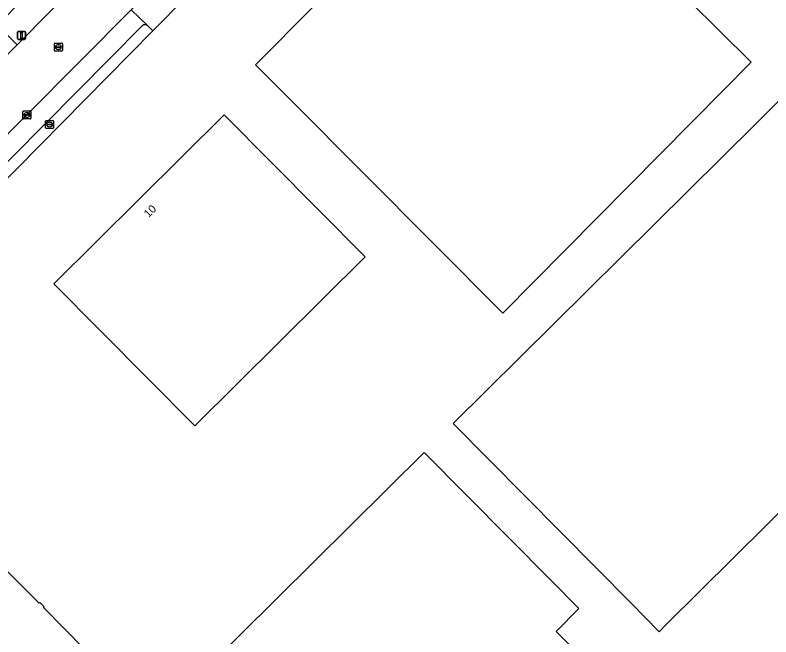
# Model space of a CAD drawing. Extents: x 155018 to 156648, y 383979 to 385733.
# Drawn here: x 155774.5 to 155868.9, y 385274.8 to 385352.5 of the extents above; entities that cross this region are included whole.
import ezdxf

# ---------------------------------------------------------------- set-up
doc = ezdxf.new("R2010")
doc.units = 0
for name, color, linetype in [('IMGEO_Erf', 7, 'Continuous'), ('IMGEO_Kolk', 7, 'Continuous'), ('IMGEO_Lichtmast', 7, 'Continuous'), ('IMGEO_Pand', 7, 'Continuous'), ('IMGEO_Pand_nummerreeks', 7, 'Continuous'), ('IMGEO_Parkeervlak_open', 7, 'Continuous'), ('IMGEO_Rijbaan_lokaal_gesloten', 7, 'Continuous'), ('IMGEO_Rijbaan_lokaal_open', 7, 'Continuous'), ('IMGEO_Rioolput', 7, 'Continuous'), ('IMGEO_Voetpad_open', 7, 'Continuous')]:
    doc.layers.add(name, color=color, linetype=linetype)

msp = doc.modelspace()

# ---------------------------------------------------------------- linework, layer by layer
at = {"layer": 'IMGEO_Erf'}
for points in [[(155861.165, 385261.968), (155860.755, 385262.381), (155865.212, 385266.797), (155870.793, 385272.327), (155897.155, 385298.449), (155897.894, 385299.182), (155914.046, 385315.187), (155885.966, 385343.477), (155880.409, 385349.18), (155873.975, 385355.388), (155872.155, 385357.19), (155870.096, 385359.229), (155865.833, 385363.489), (155863.603, 385365.707), (155855.312, 385373.951), (155853.209, 385376.042), (155848.924, 385380.31), (155846.739, 385382.481), (155843.967, 385385.235), (155835.012, 385394.209), (155830.134, 385389.318), (155795.898, 385354.855), (155791.664, 385350.534), (155766.166, 385324.695)], [(155829.211, 385301.492), (155866.976, 385338.906), (155870.527, 385342.425), (155872.068, 385340.871), (155883.619, 385329.229), (155882.806, 385328.428), (155895.456, 385315.588), (155900.15, 385310.824), (155900.306, 385310.964), (155900.6, 385310.636)], [(155891.848, 385312.016), (155890.693, 385312.514), (155888.509, 385310.323), (155889.282, 385309.474), (155889.446, 385309.294), (155888.867, 385309.054), (155887.997, 385308.176), (155887.741, 385307.613), (155887.572, 385307.782), (155886.771, 385308.58), (155884.525, 385306.355), (155885.32, 385305.552), (155855.791, 385276.316), (155854.942, 385275.475), (155851.426, 385279.03), (155829.211, 385301.492)], [(155773.2, 385283.345), (155777.472, 385279.019), (155777.571, 385279.117), (155778.098, 385278.583), (155778, 385278.486), (155788.349, 385268.005), (155770.201, 385250)]]:
    msp.add_lwpolyline(points, dxfattribs=at)
for points in [[(155809.172, 385341.617), (155806.785, 385344.011), (155804.504, 385346.308), (155826.31, 385368.28), (155827.057, 385369.181), (155826.209, 385370.105), (155827.841, 385371.751), (155828.734, 385370.873), (155835.351, 385377.403), (155866.451, 385346.629), (155862.935, 385343.075), (155835.409, 385315.259)], [(155796.939, 385301.201), (155779.314, 385318.919), (155800.576, 385340.05), (155818.2, 385322.327)], [(155788.807, 385261.419), (155825.576, 385297.857), (155841.394, 385281.905), (155844.915, 385278.355), (155842.073, 385275.516), (155849.651, 385267.82), (155838.594, 385256.879), (155834.761, 385253.087), (155834.596, 385253.259), (155831.307, 385250), (155825.074, 385243.825), (155821.894, 385243.966), (155821.915, 385242.292), (155822.195, 385242.278), (155822.167, 385238.882), (155822.14, 385235.679), (155807.369, 385235.76), (155810.809, 385239.183), (155800.106, 385250)]]:
    msp.add_lwpolyline(points, close=True, dxfattribs=at)
at = {"layer": 'IMGEO_Kolk'}
for p, q in [((155775.441, 385339.61), (155775.441, 385340.462)), ((155775.516, 385340.536), (155776.368, 385340.536)), ((155775.7, 385340.03), (155775.7, 385340.042)), ((155776.138, 385339.993), (155775.74, 385339.993)), ((155775.743, 385340.079), (155776.141, 385340.079)), ((155775.929, 385340.316), (155775.954, 385340.316)), ((155776.184, 385340.042), (155776.184, 385340.03)), ((155776.442, 385340.462), (155776.442, 385339.61)), ((155776.368, 385339.536), (155775.516, 385339.536)), ((155775.952, 385339.756), (155775.927, 385339.756))]:
    msp.add_line(p, q, dxfattribs=at)
for points in [[(155775.441, 385339.61), (155775.441, 385340.462)], [(155775.516, 385340.536), (155776.368, 385340.536)], [(155776.442, 385340.462), (155776.442, 385339.61)], [(155776.368, 385339.536), (155775.516, 385339.536)]]:
    msp.add_lwpolyline(points, dxfattribs=at)
for centre, radius, start, end in [((155775.518, 385340.46), 0.0765, 91.55205, 178.44795), ((155775.518, 385340.46), 0.0765, 91.55205, 178.44795), ((155775.74, 385340.039), 0.0403, 85.87752, 175.75265), ((155775.737, 385340.029), 0.0366, 178.93798, 274.71019), ((155776.141, 385340.036), 0.043, 264.86636, 352.45326), ((155776.145, 385340.041), 0.0386, 1.73085, 96.63898), ((155776.366, 385340.46), 0.0765, 1.55205, 88.44795), ((155776.366, 385340.46), 0.0765, 1.55205, 88.44795), ((155775.518, 385339.612), 0.0765, 181.55205, 268.44795), ((155775.518, 385339.612), 0.0765, 181.55205, 268.44795), ((155776.366, 385339.612), 0.0765, 271.55205, 358.44795), ((155776.366, 385339.612), 0.0765, 271.55205, 358.44795)]:
    msp.add_arc(centre, radius, start, end, dxfattribs=at)
for centre, major_axis, ratio, start_param, end_param in [((155775.928, 385340.036), (-0.387, 0.002), 0.722429, 4.712389, 7.853982), ((155775.953, 385340.036), (-0.39, 0.002), 0.717154, 1.570796, 4.712389)]:
    msp.add_ellipse(centre, major_axis=major_axis, ratio=ratio, start_param=start_param, end_param=end_param, dxfattribs=at)
at = {"layer": 'IMGEO_Lichtmast'}
for p, q in [((155774.765, 385349.583), (155774.765, 385350.383)), ((155774.765, 385350.383), (155774.765, 385349.583)), ((155774.865, 385350.483), (155775.655, 385350.483)), ((155775.655, 385350.483), (155774.865, 385350.483)), ((155775.755, 385350.383), (155775.755, 385349.583)), ((155775.755, 385349.583), (155775.755, 385350.383)), ((155775.655, 385349.483), (155774.865, 385349.483)), ((155774.865, 385349.483), (155775.655, 385349.483))]:
    msp.add_line(p, q, dxfattribs=at)
msp.add_lwpolyline([(155775.185, 385350.358), (155775.335, 385350.358), (155775.335, 385349.608), (155775.185, 385349.608), (155775.185, 385350.358)], dxfattribs=at)
for centre, start, end in [((155774.865, 385350.383), 90, 180), ((155774.865, 385350.383), 90, 180), ((155775.655, 385350.383), 0, 90), ((155775.655, 385350.383), 360, 90), ((155774.865, 385349.583), 180, 270), ((155774.865, 385349.583), 180, 270), ((155775.655, 385349.583), 270, 0), ((155775.655, 385349.583), 270, 0)]:
    msp.add_arc(centre, 0.1, start, end, dxfattribs=at)
at = {"layer": 'IMGEO_Pand'}
for points in [[(155809.172, 385341.617), (155835.409, 385315.259), (155862.935, 385343.075), (155866.451, 385346.629), (155835.351, 385377.403), (155828.734, 385370.873), (155827.841, 385371.751), (155826.209, 385370.105), (155827.057, 385369.181), (155826.31, 385368.28), (155804.504, 385346.308), (155806.785, 385344.011)], [(155818.2, 385322.327), (155800.576, 385340.05), (155779.314, 385318.919), (155796.939, 385301.201)], [(155844.915, 385278.355), (155841.394, 385281.905), (155825.576, 385297.857), (155788.807, 385261.419), (155800.106, 385250), (155810.809, 385239.183), (155807.369, 385235.76), (155822.14, 385235.679), (155822.167, 385238.882), (155822.195, 385242.278), (155821.915, 385242.292), (155821.894, 385243.966), (155825.074, 385243.825), (155831.307, 385250), (155834.596, 385253.259), (155834.761, 385253.087), (155838.594, 385256.879), (155849.651, 385267.82), (155842.073, 385275.516)]]:
    msp.add_lwpolyline(points, close=True, dxfattribs=at)
for points in [[(155870.527, 385342.425), (155866.976, 385338.906), (155829.211, 385301.492), (155851.426, 385279.03), (155854.942, 385275.475), (155855.791, 385276.316), (155885.32, 385305.552)], [(155770.201, 385250), (155788.349, 385268.005), (155778, 385278.486), (155778.098, 385278.583), (155777.571, 385279.117), (155777.472, 385279.019), (155773.2, 385283.345)]]:
    msp.add_lwpolyline(points, dxfattribs=at)
at = {"layer": 'IMGEO_Parkeervlak_open'}
msp.add_lwpolyline([(155791.069, 385351.159), (155788.956, 385353.152), (155775.937, 385340.052), (155752.618, 385316.565), (155754.531, 385314.643), (155754.618, 385314.879), (155754.971, 385315.481), (155755.961, 385316.478), (155766.255, 385326.827), (155774.094, 385334.779), (155790.363, 385351.187)], dxfattribs=at)
msp.add_arc((155790.7, 385350.763), 0.542, 47.01077, 128.4469, dxfattribs=at)
at = {"layer": 'IMGEO_Rijbaan_lokaal_gesloten'}
for points in [[(155826.636, 385401.147), (155825.227, 385399.713), (155824.4, 385398.877), (155819.089, 385393.518), (155812.579, 385386.957), (155811.159, 385385.487), (155808.369, 385382.695), (155792.033, 385366.286), (155787.399, 385361.619), (155774.733, 385348.783), (155769.639, 385343.693), (155741.915, 385315.806), (155741.307, 385315.259), (155741.073, 385314.991), (155717.704, 385291.283), (155717.213, 385290.847), (155687.45, 385260.953)], [(155694.138, 385257.608), (155698.523, 385262.023), (155699.557, 385263.103), (155703.835, 385267.378), (155722.892, 385286.563), (155748.07, 385311.96), (155748.399, 385312.297), (155752.618, 385316.565), (155775.937, 385340.052), (155788.956, 385353.152), (155791.386, 385355.597)]]:
    msp.add_lwpolyline(points, dxfattribs=at)
at = {"layer": 'IMGEO_Rijbaan_lokaal_open'}
for points in [[(155795.898, 385354.855), (155795.282, 385355.444), (155793.203, 385357.428), (155791.386, 385355.597), (155788.956, 385353.152), (155791.069, 385351.159), (155791.664, 385350.534)], [(155774.733, 385348.783), (155772.287, 385351.225), (155767.23, 385346.141), (155769.639, 385343.693)]]:
    msp.add_lwpolyline(points, close=True, dxfattribs=at)
at = {"layer": 'IMGEO_Rioolput'}
for p, q in [((155779.378, 385348.086), (155779.378, 385348.938)), ((155779.453, 385349.012), (155780.305, 385349.012)), ((155779.637, 385348.506), (155779.637, 385348.518)), ((155780.075, 385348.469), (155779.677, 385348.469)), ((155779.68, 385348.555), (155780.078, 385348.555)), ((155779.866, 385348.792), (155779.891, 385348.792)), ((155780.121, 385348.518), (155780.121, 385348.506)), ((155780.379, 385348.938), (155780.379, 385348.086)), ((155780.305, 385348.012), (155779.453, 385348.012)), ((155779.889, 385348.232), (155779.864, 385348.232)), ((155778.275, 385338.419), (155778.275, 385339.271)), ((155778.35, 385339.345), (155779.202, 385339.345)), ((155778.577, 385338.888), (155778.975, 385338.888)), ((155778.763, 385339.125), (155778.788, 385339.125)), ((155779.276, 385339.271), (155779.276, 385338.419)), ((155779.202, 385338.345), (155778.35, 385338.345)), ((155778.534, 385338.839), (155778.534, 385338.851)), ((155778.972, 385338.802), (155778.574, 385338.802)), ((155778.786, 385338.565), (155778.761, 385338.565)), ((155779.018, 385338.851), (155779.018, 385338.839))]:
    msp.add_line(p, q, dxfattribs=at)
for points in [[(155779.378, 385348.086), (155779.378, 385348.938)], [(155779.453, 385349.012), (155780.305, 385349.012)], [(155780.379, 385348.938), (155780.379, 385348.086)], [(155780.305, 385348.012), (155779.453, 385348.012)], [(155778.275, 385338.419), (155778.275, 385339.271)], [(155778.35, 385339.345), (155779.202, 385339.345)], [(155779.276, 385339.271), (155779.276, 385338.419)], [(155779.202, 385338.345), (155778.35, 385338.345)]]:
    msp.add_lwpolyline(points, dxfattribs=at)
for centre, radius, start, end in [((155779.455, 385348.936), 0.0765, 91.55205, 178.44795), ((155779.455, 385348.936), 0.0765, 91.55205, 178.44795), ((155779.677, 385348.515), 0.0403, 85.87752, 175.75265), ((155779.674, 385348.505), 0.0366, 178.93798, 274.71019), ((155780.078, 385348.512), 0.043, 264.86636, 352.45326), ((155780.082, 385348.517), 0.0386, 1.73085, 96.63898), ((155780.303, 385348.936), 0.0765, 1.55205, 88.44795), ((155780.303, 385348.936), 0.0765, 1.55205, 88.44795), ((155779.455, 385348.088), 0.0765, 181.55205, 268.44795), ((155779.455, 385348.088), 0.0765, 181.55205, 268.44795), ((155780.303, 385348.088), 0.0765, 271.55205, 358.44795), ((155780.303, 385348.088), 0.0765, 271.55205, 358.44795), ((155778.352, 385339.269), 0.0765, 91.55205, 178.44795), ((155778.352, 385339.269), 0.0765, 91.55205, 178.44795), ((155778.574, 385338.848), 0.0403, 85.87752, 175.75265), ((155778.979, 385338.85), 0.0386, 1.73085, 96.63898), ((155779.2, 385339.269), 0.0765, 1.55205, 88.44795), ((155779.2, 385339.269), 0.0765, 1.55205, 88.44795), ((155778.352, 385338.421), 0.0765, 181.55205, 268.44795), ((155778.352, 385338.421), 0.0765, 181.55205, 268.44795), ((155778.571, 385338.838), 0.0366, 178.93798, 274.71019), ((155778.975, 385338.845), 0.043, 264.86636, 352.45326), ((155779.2, 385338.421), 0.0765, 271.55205, 358.44795), ((155779.2, 385338.421), 0.0765, 271.55205, 358.44795)]:
    msp.add_arc(centre, radius, start, end, dxfattribs=at)
for centre, major_axis, ratio, start_param, end_param in [((155779.865, 385348.512), (-0.387, 0.002), 0.722429, 4.712389, 7.853982), ((155779.89, 385348.512), (-0.39, 0.002), 0.717154, 1.570796, 4.712389), ((155778.762, 385338.845), (-0.387, 0.002), 0.722429, 4.712389, 7.853982), ((155778.787, 385338.845), (-0.39, 0.002), 0.717154, 1.570796, 4.712389)]:
    msp.add_ellipse(centre, major_axis=major_axis, ratio=ratio, start_param=start_param, end_param=end_param, dxfattribs=at)
at = {"layer": 'IMGEO_Voetpad_open'}
msp.add_lwpolyline([(155772.287, 385351.225), (155774.733, 385348.783), (155787.399, 385361.619), (155784.92, 385364.103), (155775.622, 385354.737)], close=True, dxfattribs=at)
msp.add_lwpolyline([(155790.363, 385351.187), (155774.094, 385334.779), (155766.255, 385326.827), (155755.961, 385316.478), (155754.971, 385315.481), (155754.618, 385314.879), (155754.531, 385314.643), (155754.445, 385313.646), (155754.832, 385313.264), (155766.166, 385324.695), (155791.664, 385350.534), (155791.069, 385351.159)], dxfattribs=at)
msp.add_arc((155790.7, 385350.763), 0.542, 47.01077, 128.4469, dxfattribs=at)

# ---------------------------------------------------------------- texts
at = {"layer": 'IMGEO_Pand_nummerreeks'}
msp.add_text('10', height=1, rotation=44.82249, dxfattribs=at).set_placement((155791.144, 385327.152))

doc.saveas('drawing.dxf')
